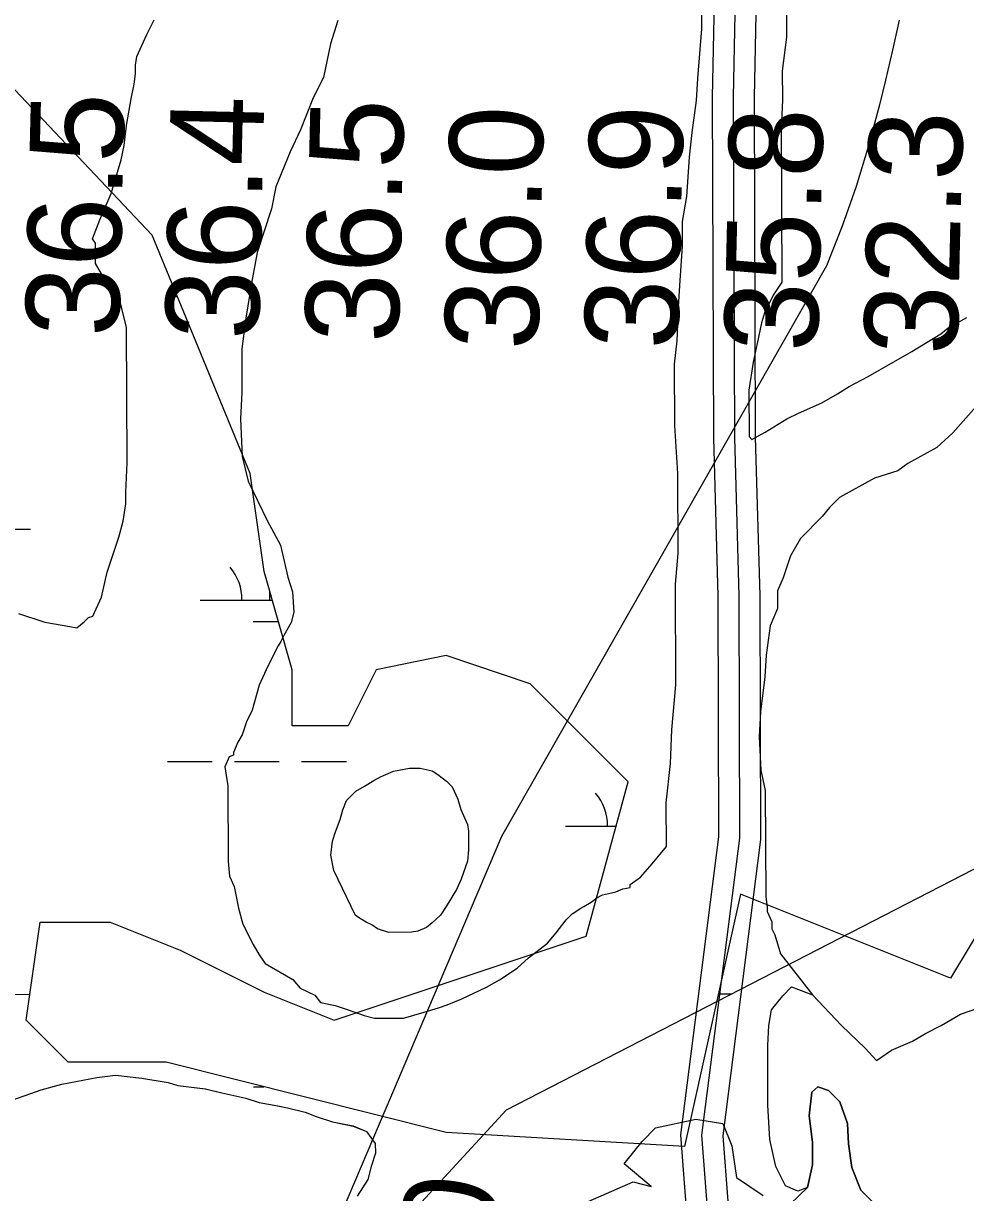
# Model space of a CAD drawing. Extents: x 3279314 to 3317160, y 734079 to 759431.
# Drawn here: x 3307089 to 3307763, y 744240 to 745077 of the extents above; entities that cross this region are included whole.
import ezdxf

# ---------------------------------------------------------------- set-up
doc = ezdxf.new("R2010")
doc.units = 0
for name, color, linetype in [('V-RIVR-RANG', 7, 'Continuous'), ('V-ROAD-CNTR', 7, 'Continuous'), ('V-SITE-VEGE', 7, 'Continuous'), ('V-TOPO-MAJR', 7, 'Continuous'), ('V-TOPO-MINR', 7, 'Continuous'), ('V-TOPO-SHOR', 7, 'Continuous'), ('V-WETL-SWMP', 7, 'Continuous')]:
    doc.layers.add(name, color=color, linetype=linetype)

msp = doc.modelspace()

# ---------------------------------------------------------------- linework, layer by layer
at = {"layer": 'V-ROAD-CNTR'}
for points in [[(3307587.82, 745332.86), (3307581.48, 745024.05), (3307582.35, 744780.07), (3307585.5, 744666.86), (3307585.95, 744494.61), (3307558.86, 744281.65), (3307566.28, 744184.64), (3307583.65, 744009.72), (3307574.17, 743881.4), (3307603.3, 743694.88), (3307653.03, 743482.43), (3307691.15, 743271.18)], [(3307602.82, 745332.92), (3307596.48, 745023.93), (3307597.35, 744780.31), (3307600.5, 744667.09), (3307600.95, 744493.67), (3307573.93, 744281.27), (3307581.23, 744185.95), (3307598.71, 744009.91), (3307589.25, 743882.01), (3307618.03, 743697.75), (3307667.72, 743485.47), (3307705.82, 743274.33)], [(3307602.82, 745332.92), (3307596.48, 745023.93), (3307597.35, 744780.31), (3307600.5, 744667.09), (3307600.95, 744493.67), (3307573.93, 744281.27), (3307581.23, 744185.95), (3307598.71, 744009.91), (3307589.25, 743882.01), (3307618.03, 743697.75), (3307667.72, 743485.47), (3307705.82, 743274.33)], [(3307617.83, 745332.98), (3307611.48, 745023.8), (3307612.35, 744780.54), (3307615.5, 744667.32), (3307615.95, 744492.74), (3307589, 744280.9), (3307596.17, 744187.27), (3307613.76, 744010.09), (3307604.34, 743882.62), (3307632.77, 743700.62), (3307682.41, 743488.51), (3307720.49, 743277.49)]]:
    msp.add_lwpolyline(points, dxfattribs=at)
at = {"layer": 'V-SITE-VEGE'}
for points in [[(3307313.59, 745078.58), (3307308.46, 745061.88), (3307303.37, 745037.89), (3307296.14, 745023.27), (3307286.87, 745000.3), (3307279.65, 744984.63), (3307269.35, 744959.57), (3307266.3, 744943.93), (3307256.03, 744912.61), (3307251.97, 744890.71), (3307247.92, 744865.68), (3307244.9, 744843.78), (3307245.05, 744812.53), (3307244.1, 744793.76), (3307245.27, 744766.67), (3307249.52, 744748.98), (3307263.2, 744720.91), (3307272.67, 744703.24), (3307277.99, 744680.34), (3307281.16, 744669.94), (3307282.28, 744655.35), (3307280.23, 744648.05), (3307275.06, 744638.64), (3307273, 744634.46), (3307270.93, 744631.33), (3307263.7, 744616.7), (3307257.52, 744603.13), (3307252.39, 744585.39), (3307248.26, 744577.03), (3307245.18, 744567.64), (3307242.08, 744562.41), (3307238.99, 744555.1), (3307239, 744553.02), (3307235.88, 744551.96), (3307232.79, 744544.65), (3307234.94, 744531.12), (3307235.2, 744476.93), (3307236.29, 744466.51), (3307239.45, 744459.24), (3307242.65, 744443.62), (3307245.83, 744432.17), (3307253.19, 744417.62), (3307257.4, 744410.35), (3307261.6, 744404.11), (3307281.45, 744392.74), (3307286.69, 744386.52), (3307297.14, 744381.36), (3307301.33, 744376.17), (3307311.76, 744374.13), (3307321.15, 744371.05), (3307332.63, 744366.94), (3307339.94, 744364.89), (3307360.78, 744364.99), (3307375.35, 744369.23), (3307385.75, 744372.4), (3307392, 744374.52), (3307402.4, 744378.74), (3307420.07, 744387.16), (3307429.42, 744392.41), (3307441.89, 744400.81), (3307450.19, 744408.14), (3307463.69, 744418.63), (3307469.9, 744425.95), (3307477.15, 744435.37), (3307481.3, 744439.55), (3307487.53, 744443.75), (3307489.61, 744444.8), (3307494.81, 744447.96), (3307498.96, 744451.1), (3307503.12, 744453.21), (3307507.28, 744454.27), (3307512.49, 744455.33), (3307517.69, 744457.44), (3307522.89, 744458.51), (3307522.88, 744460.6), (3307530.15, 744465.84), (3307538.44, 744475.26), (3307548.8, 744487.81), (3307548.66, 744519.07), (3307551.65, 744547.22), (3307552.57, 744571.2), (3307555.54, 744603.51), (3307555.2, 744675.41), (3307557.18, 744697.31), (3307556.9, 744754.62), (3307554.66, 744789), (3307554.45, 744832.76), (3307556.45, 744849.45), (3307557.38, 744873.42), (3307558.34, 744889.05), (3307560.29, 744917.2), (3307560.21, 744934.91), (3307563.25, 744952.64), (3307565.2, 744980.79), (3307567.2, 744998.51), (3307570.21, 745021.45), (3307571.18, 745037.09), (3307574.14, 745072.54), (3307573.9, 745122.55)], [(3307634.44, 745102), (3307634.61, 745066.57), (3307631.6, 745042.59), (3307631.7, 745021.75), (3307630.75, 744999.86), (3307631.28, 744891.49), (3307625.07, 744882.08), (3307618.88, 744869.55), (3307616.83, 744862.24), (3307613.77, 744847.64), (3307610.71, 744834.08), (3307607.68, 744814.26), (3307607.84, 744780.92), (3307609.93, 744778.84), (3307619.29, 744784.1), (3307634.87, 744793.55), (3307643.19, 744797.76), (3307659.83, 744805.13), (3307671.26, 744811.44), (3307679.57, 744816.69), (3307693.08, 744824.05), (3307724.26, 744841.92), (3307745.04, 744854.52), (3307750.23, 744858.71), (3307763.74, 744866.07)], [(3307085.33, 744654.41), (3307104.12, 744648.24), (3307121.85, 744645.2), (3307127.06, 744644.18), (3307132.25, 744648.38), (3307135.36, 744651.52), (3307138.48, 744652.58), (3307144.67, 744666.15), (3307148.75, 744683.89), (3307156.97, 744708.94), (3307160.04, 744720.42), (3307162.07, 744732.93), (3307162.03, 744741.27), (3307162.97, 744762.11), (3307162.5, 744859.02), (3307159.32, 744871.51), (3307158.25, 744876.71), (3307156.14, 744882.96), (3307144.6, 744897.49), (3307140.4, 744904.77), (3307140.33, 744919.35), (3307138.23, 744922.47), (3307143.38, 744936.04), (3307151.62, 744954.84), (3307158.8, 744978.84), (3307160.84, 744989.27), (3307161.84, 744997.61), (3307162.84, 745004.91), (3307165.89, 745022.64), (3307167.92, 745033.07), (3307168.93, 745040.37), (3307168.9, 745046.62), (3307169.91, 745052.88), (3307177.13, 745068.55), (3307182.29, 745078.99)], [(3307770.3, 744802.54), (3307753.71, 744783.7), (3307742.3, 744773.23), (3307721.52, 744761.66), (3307714.25, 744756.42), (3307697.6, 744751.13), (3307672.66, 744737.46), (3307665.4, 744730.13), (3307660.21, 744723.85), (3307644.66, 744708.15), (3307637.43, 744695.61), (3307632.29, 744679.95), (3307628.17, 744670.55), (3307628.23, 744658.05), (3307623.08, 744645.52), (3307620.05, 744624.67), (3307619.08, 744609.03), (3307616.08, 744584.01), (3307615.12, 744566.29), (3307616.28, 744542.32), (3307619.47, 744527.75), (3307619.84, 744451.68), (3307620.91, 744444.39), (3307620.93, 744441.27), (3307624.09, 744433.99), (3307624.12, 744428.78), (3307626.22, 744424.62), (3307630.45, 744411.09), (3307653.33, 744381.68), (3307673.99, 744359.75), (3307690.91, 744343.45), (3307699.05, 744334.67), (3307709.7, 744342.19), (3307724.73, 744348.46), (3307734.12, 744354.1), (3307745.4, 744359.75), (3307759.18, 744367.89), (3307772.33, 744372.28)], [(3307326.42, 744438.36), (3307310.75, 744470.68), (3307308.67, 744481.47), (3307309.97, 744491.6), (3307311.96, 744498.35), (3307315.29, 744507.14), (3307317.29, 744513.9), (3307319.95, 744520.66), (3307326.67, 744527.45), (3307332.73, 744530.85), (3307339.46, 744534.93), (3307344.17, 744537.65), (3307353.6, 744541.75), (3307365.06, 744543.83), (3307372.48, 744543.86), (3307381.27, 744541.88), (3307385.33, 744539.2), (3307391.43, 744534.5), (3307395.5, 744530.47), (3307399.59, 744521.72), (3307401.65, 744514.31), (3307406.42, 744503.53), (3307407.12, 744498.81), (3307407.19, 744485.31), (3307406.55, 744477.21), (3307401.89, 744464.36), (3307398.55, 744456.93), (3307391.18, 744444.74), (3307387.16, 744438.65), (3307381.11, 744433.22), (3307377.08, 744429.83), (3307371.02, 744427.1), (3307366.3, 744426.4), (3307350.1, 744426.32), (3307341.99, 744428.98), (3307337.93, 744431.66), (3307333.87, 744433.67), (3307330.48, 744435.68), (3307326.42, 744438.36)], [(3307637.32, 744231.83), (3307649.58, 744243.82), (3307653.33, 744260.09), (3307653.33, 744276.39), (3307650.83, 744295.19), (3307652.71, 744312.11), (3307657.09, 744315.87), (3307664.6, 744313.36), (3307672.75, 744305.22), (3307678.38, 744289.55), (3307679.01, 744275.13), (3307681.51, 744258.21), (3307687.77, 744241.91), (3307702.81, 744226.87)], [(3307473.61, 744225.4), (3307524.97, 744247.89), (3307537.81, 744244.68), (3307518.55, 744260.73), (3307531.39, 744276.8), (3307541.02, 744286.43), (3307569.91, 744292.85), (3307589.17, 744289.64), (3307595.59, 744273.58), (3307598.8, 744251.1), (3307618.06, 744238.25)]]:
    msp.add_lwpolyline(points, dxfattribs=at)
at = {"layer": 'V-TOPO-MAJR'}
msp.add_lwpolyline([(3308173.87, 745233.98), (3308159.49, 744980.56), (3308158.23, 744964.84), (3308156.47, 744949.19), (3308153.97, 744933.64), (3308150.97, 744918.16), (3308126.91, 744807.86), (3308121.09, 744784.37), (3308114.41, 744761.16), (3308106.44, 744738.35), (3308097.62, 744715.82), (3308087.19, 744694.09), (3308075.51, 744673.12), (3308061.97, 744653.32), (3308047.17, 744634.28), (3308022.86, 744605.81), (3308014.77, 744598.2), (3307434.18, 744299.28), (3307346.12, 744203.68), (3307289.48, 743900.42), (3307280.87, 743648.94), (3307308.48, 743513.14), (3307357.97, 743377.56)], dxfattribs=at)
at = {"layer": 'V-TOPO-MINR'}
msp.add_lwpolyline([(3307715.27, 745078.92), (3307710.4, 745057.4), (3307705.37, 745035.9), (3307701.13, 745018.23), (3307693.33, 744988.94), (3307684.59, 744959.95), (3307674.43, 744931.42), (3307663.32, 744903.21), (3307430.68, 744494.9), (3307233.92, 744032.3), (3307217.49, 743848.7), (3307228.91, 743621.12), (3307288.34, 743437.34), (3307515.16, 743141.36)], dxfattribs=at)
at = {"layer": 'V-TOPO-SHOR'}
for points in [[(3307047.25, 744232.71), (3307049.48, 744249.95), (3307052.54, 744260.93), (3307057.93, 744274.27), (3307062.57, 744282.13), (3307071.86, 744297.07), (3307074.95, 744302.57), (3307081.19, 744306.53), (3307085.87, 744308.13), (3307101.49, 744313.72), (3307116.34, 744317.73), (3307141.35, 744322.6), (3307154.65, 744324.26), (3307173.45, 744322.04), (3307192.26, 744319.04), (3307199.32, 744316.74), (3307218.9, 744314.53), (3307230.67, 744311.47), (3307247.92, 744307.68), (3307257.33, 744304.61), (3307270.65, 744302.36), (3307277.71, 744300.84), (3307290.25, 744297.8), (3307298.1, 744294.72)], [(3307298.1, 744294.72), (3307309.87, 744290.89), (3307324.77, 744287.86), (3307334.19, 744284.01), (3307340.51, 744275.45), (3307340.56, 744268.4), (3307337.49, 744258.98), (3307335.21, 744249.58), (3307327.46, 744237.78)]]:
    msp.add_lwpolyline(points, dxfattribs=at)
at = {"layer": 'V-WETL-SWMP'}
for p, q in [((3307180.8, 744925.12), (3306990.41, 745125.7)), ((3307180.8, 744925.12), (3306990.41, 745125.7)), ((3307250.94, 744754.64), (3307180.8, 744925.12)), ((3307250.94, 744754.64), (3307180.8, 744925.12)), ((3307191.6, 744881.27), (3307198.84, 744881.27)), ((3307260.96, 744684.44), (3307250.94, 744754.64)), ((3307260.96, 744684.44), (3307250.94, 744754.64)), ((3307061.77, 744714.7), (3307093.77, 744714.72)), ((3307281.01, 744614.24), (3307260.96, 744684.44)), ((3307281.01, 744614.24), (3307260.96, 744684.44)), ((3307265.12, 744664.06), (3307265.11, 744669.91)), ((3307215.12, 744664.04), (3307266.78, 744664.07)), ((3307253.12, 744648.63), (3307271.19, 744648.64)), ((3307391.23, 744624.27), (3307341.13, 744614.24)), ((3307391.23, 744624.27), (3307341.13, 744614.24)), ((3307451.36, 744604.21), (3307391.23, 744624.27)), ((3307451.36, 744604.21), (3307391.23, 744624.27)), ((3307281.01, 744574.12), (3307281.01, 744614.24)), ((3307281.01, 744574.12), (3307281.01, 744614.24)), ((3307341.13, 744614.24), (3307321.09, 744574.12)), ((3307341.13, 744614.24), (3307321.09, 744574.12)), ((3307521.5, 744534.01), (3307451.36, 744604.21)), ((3307521.5, 744534.01), (3307451.36, 744604.21)), ((3307321.09, 744574.12), (3307281.01, 744574.12)), ((3307321.09, 744574.12), (3307281.01, 744574.12)), ((3307191.77, 744548.6), (3307223.77, 744548.61)), ((3307239.77, 744548.62), (3307271.77, 744548.64)), ((3307287.77, 744548.64), (3307319.77, 744548.66)), ((3307339.46, 744534.93), (3307344.17, 744537.65)), ((3307339.46, 744534.93), (3307344.17, 744537.65)), ((3307344.17, 744537.65), (3307353.6, 744541.75)), ((3307344.17, 744537.65), (3307353.6, 744541.75)), ((3307353.6, 744541.75), (3307365.06, 744543.83)), ((3307353.6, 744541.75), (3307365.06, 744543.83)), ((3307365.06, 744543.83), (3307372.48, 744543.86)), ((3307365.06, 744543.83), (3307372.48, 744543.86)), ((3307372.48, 744543.86), (3307381.27, 744541.88)), ((3307372.48, 744543.86), (3307381.27, 744541.88)), ((3307381.27, 744541.88), (3307385.33, 744539.2)), ((3307381.27, 744541.88), (3307385.33, 744539.2)), ((3307385.33, 744539.2), (3307391.43, 744534.5)), ((3307385.33, 744539.2), (3307391.43, 744534.5)), ((3307326.67, 744527.45), (3307332.73, 744530.85)), ((3307326.67, 744527.45), (3307332.73, 744530.85)), ((3307332.73, 744530.85), (3307339.46, 744534.93)), ((3307332.73, 744530.85), (3307339.46, 744534.93)), ((3307391.43, 744534.5), (3307395.5, 744530.48)), ((3307391.43, 744534.5), (3307395.5, 744530.48)), ((3307395.5, 744530.48), (3307399.59, 744521.72)), ((3307395.5, 744530.48), (3307399.59, 744521.72)), ((3307491.44, 744423.69), (3307521.5, 744534.01)), ((3307491.44, 744423.69), (3307521.5, 744534.01)), ((3307317.29, 744513.9), (3307319.95, 744520.66)), ((3307317.29, 744513.9), (3307319.95, 744520.66)), ((3307319.95, 744520.66), (3307326.67, 744527.45)), ((3307319.95, 744520.66), (3307326.67, 744527.45)), ((3307399.59, 744521.72), (3307401.65, 744514.31)), ((3307399.59, 744521.72), (3307401.65, 744514.31)), ((3307315.29, 744507.14), (3307317.29, 744513.9)), ((3307315.29, 744507.14), (3307317.29, 744513.9)), ((3307401.65, 744514.31), (3307406.42, 744503.53)), ((3307401.65, 744514.31), (3307406.42, 744503.53)), ((3307311.96, 744498.35), (3307315.29, 744507.14)), ((3307311.96, 744498.35), (3307315.29, 744507.14)), ((3307406.42, 744503.53), (3307407.12, 744498.81)), ((3307406.42, 744503.53), (3307407.12, 744498.81)), ((3307309.97, 744491.6), (3307311.96, 744498.35)), ((3307309.97, 744491.6), (3307311.96, 744498.35)), ((3307407.12, 744498.81), (3307407.19, 744485.31)), ((3307407.12, 744498.81), (3307407.19, 744485.31)), ((3307476.63, 744502.31), (3307512.87, 744502.33)), ((3307308.67, 744481.47), (3307309.97, 744491.6)), ((3307308.67, 744481.47), (3307309.97, 744491.6)), ((3307310.75, 744470.68), (3307308.67, 744481.47)), ((3307310.75, 744470.68), (3307308.67, 744481.47)), ((3307407.19, 744485.31), (3307406.55, 744477.21)), ((3307407.19, 744485.31), (3307406.55, 744477.21)), ((3307326.42, 744438.36), (3307310.75, 744470.68)), ((3307326.42, 744438.36), (3307310.75, 744470.68)), ((3307406.55, 744477.21), (3307401.89, 744464.36)), ((3307406.55, 744477.21), (3307401.89, 744464.36)), ((3307401.89, 744464.36), (3307398.55, 744456.93)), ((3307401.89, 744464.36), (3307398.55, 744456.93)), ((3307398.55, 744456.93), (3307391.18, 744444.74)), ((3307398.55, 744456.93), (3307391.18, 744444.74)), ((3307601.67, 744453.78), (3307561.58, 744273.27)), ((3307601.67, 744453.78), (3307561.58, 744273.27)), ((3307751.98, 744393.61), (3307601.67, 744453.78)), ((3307751.98, 744393.61), (3307601.67, 744453.78)), ((3307391.18, 744444.74), (3307387.16, 744438.65)), ((3307391.18, 744444.74), (3307387.16, 744438.65)), ((3307330.48, 744435.68), (3307326.42, 744438.36)), ((3307330.48, 744435.68), (3307326.42, 744438.36)), ((3307333.87, 744433.67), (3307330.48, 744435.68)), ((3307333.87, 744433.67), (3307330.48, 744435.68)), ((3307387.16, 744438.65), (3307381.11, 744433.22)), ((3307387.16, 744438.65), (3307381.11, 744433.22)), ((3307782.04, 744443.75), (3307751.98, 744393.61)), ((3307782.04, 744443.75), (3307751.98, 744393.61)), ((3307090.61, 744363.52), (3307100.63, 744433.72)), ((3307090.61, 744363.52), (3307100.63, 744433.72)), ((3307100.63, 744433.72), (3307150.74, 744433.72)), ((3307100.63, 744433.72), (3307150.74, 744433.72)), ((3307150.74, 744433.72), (3307200.84, 744413.67)), ((3307150.74, 744433.72), (3307200.84, 744413.67)), ((3307337.93, 744431.66), (3307333.87, 744433.67)), ((3307337.93, 744431.66), (3307333.87, 744433.67)), ((3307341.99, 744428.98), (3307337.93, 744431.66)), ((3307341.99, 744428.98), (3307337.93, 744431.66)), ((3307350.1, 744426.32), (3307341.99, 744428.98)), ((3307350.1, 744426.32), (3307341.99, 744428.98)), ((3307377.08, 744429.83), (3307371.02, 744427.1)), ((3307377.08, 744429.83), (3307371.02, 744427.1)), ((3307381.11, 744433.22), (3307377.08, 744429.83)), ((3307381.11, 744433.22), (3307377.08, 744429.83)), ((3307311.07, 744363.52), (3307491.44, 744423.69)), ((3307311.07, 744363.52), (3307491.44, 744423.69)), ((3307366.3, 744426.4), (3307350.1, 744426.32)), ((3307366.3, 744426.4), (3307350.1, 744426.32)), ((3307371.02, 744427.1), (3307366.3, 744426.4)), ((3307371.02, 744427.1), (3307366.3, 744426.4)), ((3307200.84, 744413.67), (3307260.97, 744383.58)), ((3307200.84, 744413.67), (3307260.97, 744383.58)), ((3307632.03, 744381.06), (3307638.3, 744387.32)), ((3307632.03, 744381.06), (3307638.3, 744387.32)), ((3307638.3, 744387.32), (3307653.33, 744381.68)), ((3307638.3, 744387.32), (3307653.33, 744381.68)), ((3307061.94, 744382.03), (3307093.26, 744382.04)), ((3307260.97, 744383.58), (3307311.07, 744363.52)), ((3307260.97, 744383.58), (3307311.07, 744363.52)), ((3307585.79, 744382.3), (3307595.85, 744382.3)), ((3307623.89, 744371.03), (3307632.03, 744381.06)), ((3307623.89, 744371.03), (3307632.03, 744381.06)), ((3307653.33, 744381.68), (3307673.99, 744359.74)), ((3307653.33, 744381.68), (3307673.99, 744359.74)), ((3307622.01, 744359.74), (3307623.89, 744371.03)), ((3307622.01, 744359.74), (3307623.89, 744371.03)), ((3307759.17, 744367.89), (3307772.32, 744372.28)), ((3307759.17, 744367.89), (3307772.32, 744372.28)), ((3307120.68, 744333.44), (3307090.61, 744363.52)), ((3307120.68, 744333.44), (3307090.61, 744363.52)), ((3307745.39, 744359.74), (3307759.17, 744367.89)), ((3307745.39, 744359.74), (3307759.17, 744367.89)), ((3307621.39, 744345.33), (3307622.01, 744359.74)), ((3307621.39, 744345.33), (3307622.01, 744359.74)), ((3307673.99, 744359.74), (3307690.9, 744343.45)), ((3307673.99, 744359.74), (3307690.9, 744343.45)), ((3307724.72, 744348.46), (3307734.12, 744354.1)), ((3307724.72, 744348.46), (3307734.12, 744354.1)), ((3307734.12, 744354.1), (3307745.39, 744359.74)), ((3307734.12, 744354.1), (3307745.39, 744359.74)), ((3307621.39, 744302.71), (3307621.39, 744345.33)), ((3307621.39, 744302.71), (3307621.39, 744345.33)), ((3307709.69, 744342.19), (3307724.72, 744348.46)), ((3307709.69, 744342.19), (3307724.72, 744348.46)), ((3307690.9, 744343.45), (3307699.05, 744334.67)), ((3307690.9, 744343.45), (3307699.05, 744334.67)), ((3307699.05, 744334.67), (3307709.69, 744342.19)), ((3307699.05, 744334.67), (3307709.69, 744342.19)), ((3307190.82, 744333.44), (3307120.68, 744333.44)), ((3307190.82, 744333.44), (3307120.68, 744333.44)), ((3307391.23, 744283.29), (3307190.82, 744333.44)), ((3307391.23, 744283.29), (3307190.82, 744333.44)), ((3307116.32, 744317.72), (3307141.34, 744322.59)), ((3307116.32, 744317.72), (3307141.34, 744322.59)), ((3307141.34, 744322.59), (3307154.63, 744324.25)), ((3307141.34, 744322.59), (3307154.63, 744324.25)), ((3307154.63, 744324.25), (3307173.44, 744322.03)), ((3307154.63, 744324.25), (3307173.44, 744322.03)), ((3307173.44, 744322.03), (3307192.24, 744319.03)), ((3307173.44, 744322.03), (3307192.24, 744319.03)), ((3307192.24, 744319.03), (3307199.31, 744316.73)), ((3307192.24, 744319.03), (3307199.31, 744316.73)), ((3307081.17, 744306.52), (3307101.48, 744313.71)), ((3307081.17, 744306.52), (3307101.48, 744313.71)), ((3307101.48, 744313.71), (3307116.32, 744317.72)), ((3307101.48, 744313.71), (3307116.32, 744317.72)), ((3307199.31, 744316.73), (3307218.89, 744314.52)), ((3307199.31, 744316.73), (3307218.89, 744314.52)), ((3307218.89, 744314.52), (3307230.65, 744311.47)), ((3307218.89, 744314.52), (3307230.65, 744311.47)), ((3307230.65, 744311.47), (3307247.9, 744307.68)), ((3307230.65, 744311.47), (3307247.9, 744307.68)), ((3307253.29, 744315.95), (3307260.69, 744315.96)), ((3307652.7, 744312.11), (3307650.82, 744295.19)), ((3307652.7, 744312.11), (3307650.82, 744295.19)), ((3307657.08, 744315.87), (3307652.7, 744312.11)), ((3307657.08, 744315.87), (3307652.7, 744312.11)), ((3307664.6, 744313.36), (3307657.08, 744315.87)), ((3307664.6, 744313.36), (3307657.08, 744315.87)), ((3307672.74, 744305.21), (3307664.6, 744313.36)), ((3307672.74, 744305.21), (3307664.6, 744313.36)), ((3307247.9, 744307.68), (3307257.32, 744304.61)), ((3307247.9, 744307.68), (3307257.32, 744304.61)), ((3307257.32, 744304.61), (3307270.64, 744302.35)), ((3307257.32, 744304.61), (3307270.64, 744302.35)), ((3307270.64, 744302.35), (3307277.7, 744300.84)), ((3307270.64, 744302.35), (3307277.7, 744300.84)), ((3307622.64, 744278.26), (3307621.39, 744302.71)), ((3307622.64, 744278.26), (3307621.39, 744302.71)), ((3307678.38, 744289.55), (3307672.74, 744305.21)), ((3307678.38, 744289.55), (3307672.74, 744305.21)), ((3307277.7, 744300.84), (3307290.24, 744297.79)), ((3307277.7, 744300.84), (3307290.24, 744297.79)), ((3307290.24, 744297.79), (3307298.09, 744294.71)), ((3307290.24, 744297.79), (3307298.09, 744294.71)), ((3307298.09, 744294.71), (3307309.86, 744290.88)), ((3307298.09, 744294.71), (3307309.86, 744290.88)), ((3307650.82, 744295.19), (3307653.33, 744276.38)), ((3307650.82, 744295.19), (3307653.33, 744276.38)), ((3307309.86, 744290.88), (3307324.75, 744287.85)), ((3307309.86, 744290.88), (3307324.75, 744287.85)), ((3307324.75, 744287.85), (3307334.17, 744284)), ((3307324.75, 744287.85), (3307334.17, 744284)), ((3307679.01, 744275.13), (3307678.38, 744289.55)), ((3307679.01, 744275.13), (3307678.38, 744289.55)), ((3307334.17, 744284), (3307340.5, 744275.44)), ((3307334.17, 744284), (3307340.5, 744275.44)), ((3307561.58, 744273.27), (3307391.23, 744283.29)), ((3307561.58, 744273.27), (3307391.23, 744283.29)), ((3307627.02, 744258.83), (3307622.64, 744278.26)), ((3307627.02, 744258.83), (3307622.64, 744278.26)), ((3307340.54, 744268.39), (3307337.48, 744258.98)), ((3307340.54, 744268.39), (3307337.48, 744258.98)), ((3307340.5, 744275.44), (3307340.54, 744268.39)), ((3307340.5, 744275.44), (3307340.54, 744268.39)), ((3307653.33, 744276.38), (3307653.33, 744260.09)), ((3307653.33, 744276.38), (3307653.33, 744260.09)), ((3307681.51, 744258.21), (3307679.01, 744275.13)), ((3307681.51, 744258.21), (3307679.01, 744275.13)), ((3307653.33, 744260.09), (3307649.57, 744243.79)), ((3307653.33, 744260.09), (3307649.57, 744243.79)), ((3307337.48, 744258.98), (3307335.19, 744249.57)), ((3307337.48, 744258.98), (3307335.19, 744249.57)), ((3307633.91, 744245.04), (3307627.02, 744258.83)), ((3307633.91, 744245.04), (3307627.02, 744258.83)), ((3307687.77, 744241.91), (3307681.51, 744258.21)), ((3307687.77, 744241.91), (3307681.51, 744258.21)), ((3307335.19, 744249.57), (3307327.45, 744237.77)), ((3307335.19, 744249.57), (3307327.45, 744237.77)), ((3307642.68, 744241.28), (3307633.91, 744245.04)), ((3307642.68, 744241.28), (3307633.91, 744245.04)), ((3307649.57, 744243.79), (3307642.68, 744241.28)), ((3307649.57, 744243.79), (3307642.68, 744241.28)), ((3307702.8, 744226.87), (3307687.77, 744241.91)), ((3307702.8, 744226.87), (3307687.77, 744241.91))]:
    msp.add_line(p, q, dxfattribs=at)
for centre in [(3307209.87, 744664.51), (3307471.39, 744502.78)]:
    msp.add_arc(centre, 35.25, 359.25735, 40.801, dxfattribs=at)

# ---------------------------------------------------------------- texts
at = {"layer": 'V-RIVR-RANG'}
for s, rotation, p in [('36.5', 88.62833, (3307157, 744851.78)), ('36.4', 88.62833, (3307256.97, 744849.63)), ('36.5', 88.62833, (3307356.95, 744847.47)), ('36.0', 88.62833, (3307456.86, 744842.42)), ('36.9', 88.62833, (3307556.9, 744842.9)), ('35.8', 88.62833, (3307656.88, 744841.01)), ('32.3', 88.62833, (3307756.86, 744838.85)), ('25.0', 82.00833, (3307406.26, 744074.54))]:
    msp.add_text(s, height=67, rotation=rotation, dxfattribs=at).set_placement(p)

doc.saveas('drawing.dxf')
